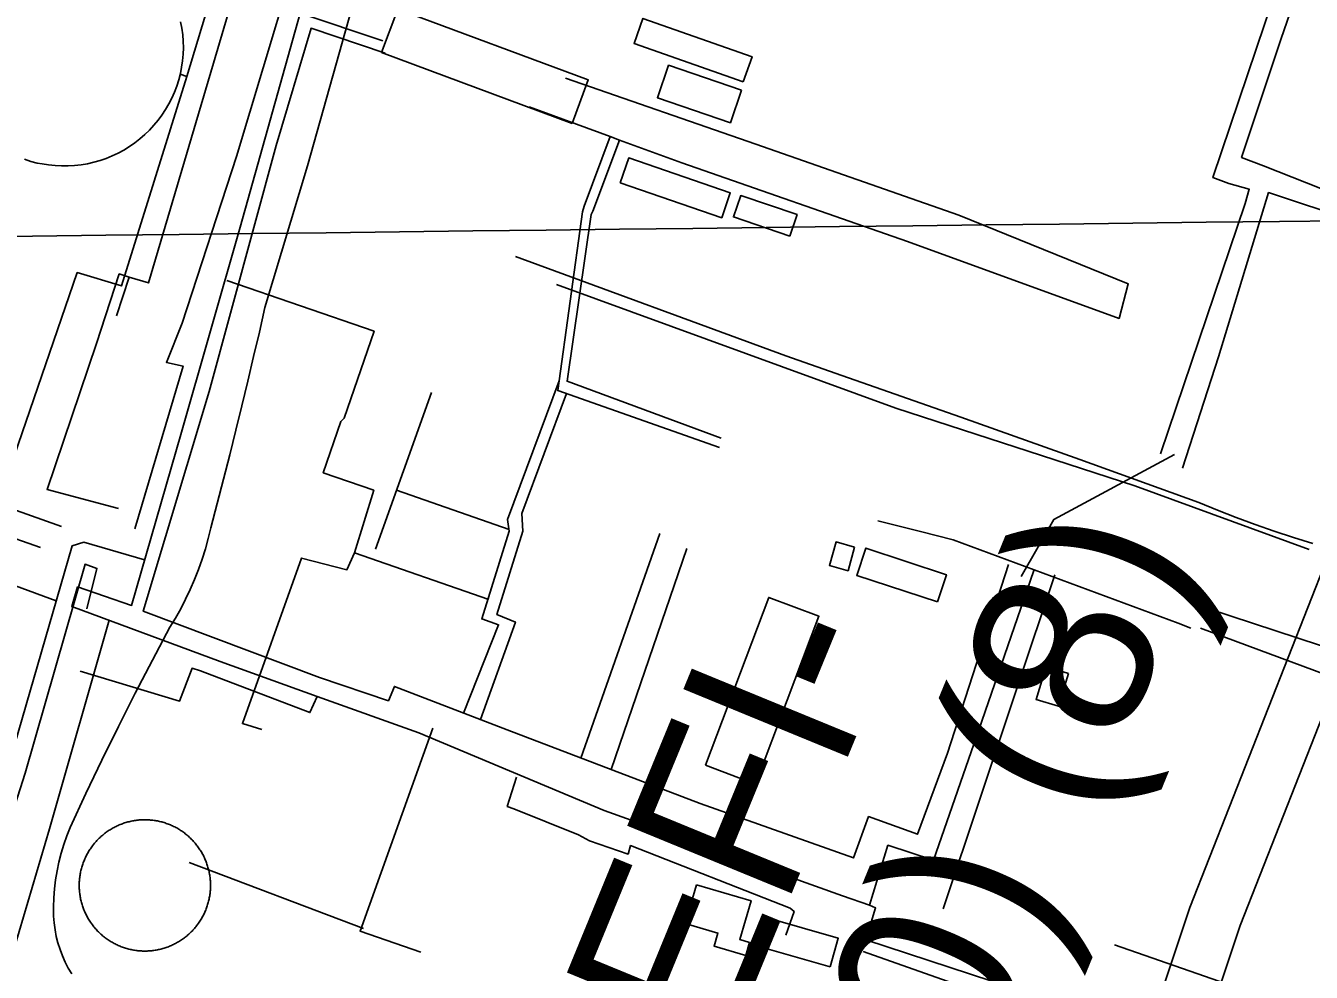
# Model space of a CAD drawing. Extents: x 3704301 to 3742427, y 506229 to 532009.
# Drawn here: x 3711228 to 3711950, y 523387 to 523919 of the extents above; entities that cross this region are included whole.
import ezdxf

# ---------------------------------------------------------------- set-up
doc = ezdxf.new("R2010")
doc.units = 0
for name, color, linetype in [('V-BLDG-OTLN', 7, 'Continuous'), ('V-CHAN-NAID', 7, 'Continuous'), ('V-DOMW-TANK', 7, 'Continuous'), ('V-GRID-MAJR', 7, 'Continuous'), ('V-RAIL-TRAK', 7, 'Continuous'), ('V-ROAD-CNTR', 7, 'Continuous'), ('V-UTIL-LINE', 7, 'Continuous')]:
    doc.layers.add(name, color=color, linetype=linetype)

msp = doc.modelspace()

# ---------------------------------------------------------------- linework, layer by layer
at = {"layer": 'V-BLDG-OTLN'}
for points in [[(3711534.811, 523863.836), (3711427.647, 523903.67100000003), (3711436.705, 523928.04000000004), (3711543.869, 523888.207)], [(3711630.974, 523887.177), (3711569.606, 523908.728), (3711574.5500000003, 523922.806), (3711635.914, 523901.255)], [(3711630.043, 523882.458), (3711623.79, 523864.188), (3711582.721, 523878.237), (3711588.974, 523896.509)], [(3711561.775, 523830.412), (3711566.596, 523844.408), (3711623.714, 523824.735), (3711618.893, 523810.739)], [(3711657.123, 523800.454), (3711625.4960000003, 523811.227), (3711629.596, 523823.271), (3711661.225, 523812.498)], [(3711693.623, 523625.549), (3711689.881, 523612.333), (3711679.412, 523615.299), (3711683.153, 523628.512)], [(3711740.127, 523594.784), (3711694.811, 523609.765), (3711699.869, 523625.061), (3711745.183, 523610.076)], [(3711609.696, 523502.968), (3711645.3170000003, 523597.387), (3711673.524, 523586.743), (3711637.903, 523492.326)], [(3711813.83, 523554.62), (3711808.214, 523536.211), (3711795.611, 523540.055), (3711801.227, 523558.46400000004)], [(3711604.696, 523435.732), (3711635.376, 523426.844), (3711629.043, 523404.987), (3711634.497, 523403.41000000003), (3711632.394, 523396.15), (3711614.578, 523401.311), (3711616.716, 523408.69), (3711598.399, 523413.99700000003)], [(3711679.801, 523389.689), (3711639.2090000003, 523401.38300000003), (3711643.842, 523417.462), (3711684.435, 523405.768)]]:
    msp.add_lwpolyline(points, close=True, dxfattribs=at)
at = {"layer": 'V-DOMW-TANK'}
for points in [[(3711314.669, 523920.86), (3711315.343, 523917.26), (3711315.8200000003, 523913.629), (3711316.098, 523909.97500000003), (3711316.176, 523906.313), (3711316.0530000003, 523902.653), (3711315.73, 523899.004), (3711315.208, 523895.379)], [(3711315.208, 523895.379), (3711314.487, 523891.787), (3711313.571, 523888.24), (3711312.461, 523884.75), (3711311.165, 523881.32300000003), (3711309.68, 523877.97500000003), (3711308.015, 523874.713), (3711306.176, 523871.544), (3711304.161, 523868.485), (3711301.988, 523865.54000000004), (3711299.653, 523862.715), (3711297.169, 523860.02400000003), (3711294.539, 523857.472), (3711291.774, 523855.072), (3711288.883, 523852.821)], [(3711288.883, 523852.821), (3711285.87, 523850.735), (3711282.753, 523848.818), (3711279.531, 523847.07300000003), (3711276.222, 523845.506), (3711272.826, 523844.124), (3711269.363, 523842.93), (3711265.841, 523841.92600000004), (3711262.269, 523841.117), (3711258.654, 523840.507), (3711255.019, 523840.093), (3711251.359, 523839.88), (3711247.697, 523839.868), (3711244.04, 523840.054), (3711240.396, 523840.441), (3711236.781, 523841.02900000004), (3711233.943, 523841.494), (3711230.343, 523842.463), (3711226.804, 523843.63)], [(3711257.8370000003, 523439.341), (3711257.909, 523439.982), (3711257.9930000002, 523440.621), (3711258.091, 523441.257), (3711258.1950000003, 523441.89400000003), (3711258.3140000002, 523442.527), (3711258.441, 523443.158), (3711258.582, 523443.787), (3711258.7320000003, 523444.413), (3711258.896, 523445.036), (3711259.066, 523445.657), (3711259.25, 523446.275), (3711259.443, 523446.889), (3711259.647, 523447.5), (3711259.862, 523448.106), (3711260.09, 523448.71), (3711260.327, 523449.31), (3711260.571, 523449.90400000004), (3711260.829, 523450.494), (3711261.095, 523451.082), (3711261.3740000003, 523451.661), (3711261.661, 523452.239), (3711261.96, 523452.81), (3711262.267, 523453.375), (3711262.5840000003, 523453.93700000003), (3711262.912, 523454.49), (3711263.25, 523455.04000000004), (3711263.594, 523455.583), (3711263.95, 523456.12), (3711264.315, 523456.65), (3711264.69, 523457.177), (3711265.073, 523457.693), (3711265.466, 523458.205), (3711265.865, 523458.708), (3711266.2770000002, 523459.204), (3711266.6950000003, 523459.694), (3711267.123, 523460.177), (3711267.557, 523460.652), (3711268.001, 523461.119), (3711268.452, 523461.57800000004), (3711268.913, 523462.028), (3711269.38, 523462.473), (3711269.855, 523462.907), (3711270.336, 523463.335), (3711270.827, 523463.753), (3711271.323, 523464.162), (3711271.829, 523464.56200000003), (3711272.339, 523464.955), (3711272.8570000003, 523465.338), (3711273.381, 523465.711), (3711273.914, 523466.075), (3711274.45, 523466.431), (3711274.9930000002, 523466.776), (3711275.544, 523467.113), (3711276.099, 523467.439), (3711276.6580000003, 523467.757), (3711277.225, 523468.064), (3711277.7970000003, 523468.36100000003), (3711278.372, 523468.64900000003), (3711278.954, 523468.92600000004), (3711279.542, 523469.194), (3711280.132, 523469.44800000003), (3711280.727, 523469.696), (3711281.325, 523469.931), (3711281.93, 523470.157), (3711282.538, 523470.37200000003), (3711283.148, 523470.575), (3711283.7630000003, 523470.76900000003), (3711284.379, 523470.95300000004), (3711285.002, 523471.123), (3711285.6240000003, 523471.28500000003), (3711286.251, 523471.435), (3711286.88, 523471.574), (3711287.5100000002, 523471.70300000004), (3711288.145, 523471.82), (3711288.7800000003, 523471.92600000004), (3711289.417, 523472.02), (3711290.058, 523472.104), (3711290.6950000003, 523472.17600000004), (3711291.336, 523472.238), (3711291.9790000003, 523472.289), (3711292.62, 523472.32800000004), (3711293.265, 523472.356), (3711293.9080000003, 523472.373), (3711294.554, 523472.37700000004), (3711295.197, 523472.371), (3711295.844, 523472.352), (3711296.485, 523472.326), (3711297.128, 523472.287), (3711297.771, 523472.235), (3711298.412, 523472.17600000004), (3711299.051, 523472.10000000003), (3711299.688, 523472.016), (3711300.327, 523471.92), (3711300.9620000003, 523471.814), (3711301.595, 523471.699), (3711302.227, 523471.568), (3711302.856, 523471.431), (3711303.481, 523471.277), (3711304.105, 523471.117), (3711304.7260000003, 523470.943)], [(3711304.7260000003, 523470.943), (3711305.342, 523470.761), (3711305.957, 523470.566), (3711306.569, 523470.362), (3711307.1750000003, 523470.14900000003), (3711307.7800000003, 523469.92100000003), (3711308.378, 523469.686), (3711308.973, 523469.438), (3711309.563, 523469.18200000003), (3711310.149, 523468.914), (3711310.731, 523468.637), (3711311.308, 523468.348), (3711311.878, 523468.05100000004), (3711312.4450000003, 523467.744), (3711313.006, 523467.427), (3711313.559, 523467.099), (3711314.11, 523466.761), (3711314.653, 523466.41500000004), (3711315.1890000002, 523466.063), (3711315.72, 523465.694), (3711316.244, 523465.321), (3711316.762, 523464.936), (3711317.272, 523464.545), (3711317.776, 523464.14400000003), (3711318.273, 523463.734), (3711318.7630000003, 523463.314), (3711319.2460000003, 523462.88800000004), (3711319.719, 523462.452), (3711320.186, 523462.01), (3711320.647, 523461.55700000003), (3711321.098, 523461.098), (3711321.54, 523460.632), (3711321.9760000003, 523460.158), (3711322.4020000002, 523459.673), (3711322.8200000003, 523459.184), (3711323.23, 523458.686), (3711323.631, 523458.18200000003), (3711324.024, 523457.67), (3711324.4050000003, 523457.152), (3711324.7800000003, 523456.628), (3711325.144, 523456.097), (3711325.4990000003, 523455.561), (3711325.845, 523455.016), (3711326.183, 523454.467), (3711326.508, 523453.912), (3711326.824, 523453.351), (3711327.133, 523452.786), (3711327.43, 523452.21400000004), (3711327.717, 523451.637), (3711327.995, 523451.055), (3711328.262, 523450.469), (3711328.518, 523449.87700000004), (3711328.765, 523449.284), (3711329.001, 523448.683), (3711329.2260000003, 523448.081), (3711329.4390000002, 523447.473), (3711329.644, 523446.863), (3711329.836, 523446.248), (3711330.021, 523445.63), (3711330.193, 523445.009), (3711330.353, 523444.385), (3711330.504, 523443.76), (3711330.6410000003, 523443.131), (3711330.77, 523442.499), (3711330.887, 523441.86600000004), (3711330.994, 523441.231), (3711331.092, 523440.596), (3711331.174, 523439.955), (3711331.245, 523439.314), (3711331.307, 523438.673), (3711331.36, 523438.032), (3711331.397, 523437.389), (3711331.424, 523436.744), (3711331.44, 523436.101), (3711331.446, 523435.455), (3711331.44, 523434.81200000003), (3711331.424, 523434.169), (3711331.395, 523433.52400000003), (3711331.356, 523432.881), (3711331.305, 523432.24), (3711331.2430000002, 523431.599), (3711331.17, 523430.958), (3711331.086, 523430.321), (3711330.989, 523429.68200000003), (3711330.883, 523429.047), (3711330.7660000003, 523428.414), (3711330.637, 523427.784), (3711330.498, 523427.155), (3711330.346, 523426.528), (3711330.185, 523425.906), (3711330.0130000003, 523425.28500000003), (3711329.83, 523424.667), (3711329.636, 523424.052), (3711329.431, 523423.44200000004), (3711329.216, 523422.83400000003), (3711328.991, 523422.232), (3711328.753, 523421.631), (3711328.507, 523421.038), (3711328.2490000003, 523420.446), (3711327.983, 523419.86), (3711327.704, 523419.278)], [(3711272.8340000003, 523405.62), (3711272.316, 523406.001), (3711271.808, 523406.396), (3711271.3030000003, 523406.798), (3711270.805, 523407.207), (3711270.3170000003, 523407.625), (3711269.8340000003, 523408.053), (3711269.359, 523408.487), (3711268.892, 523408.93200000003), (3711268.431, 523409.384), (3711267.981, 523409.843), (3711267.538, 523410.31), (3711267.102, 523410.78500000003), (3711266.676, 523411.26900000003), (3711266.258, 523411.76), (3711265.849, 523412.256), (3711265.447, 523412.76), (3711265.056, 523413.272), (3711264.673, 523413.79000000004), (3711264.298, 523414.314), (3711263.936, 523414.844), (3711263.58, 523415.381), (3711263.233, 523415.92600000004), (3711262.898, 523416.47500000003), (3711262.5700000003, 523417.03), (3711262.252, 523417.591), (3711261.9450000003, 523418.156), (3711261.648, 523418.727), (3711261.362, 523419.305), (3711261.085, 523419.887), (3711260.8170000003, 523420.472), (3711260.561, 523421.064), (3711260.315, 523421.66000000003), (3711260.08, 523422.25800000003), (3711259.8540000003, 523422.86), (3711259.6410000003, 523423.469), (3711259.434, 523424.079), (3711259.242, 523424.693), (3711259.058, 523425.31200000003), (3711258.886, 523425.93200000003), (3711258.7260000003, 523426.555), (3711258.574, 523427.18200000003), (3711258.435, 523427.81), (3711258.308, 523428.443), (3711258.191, 523429.076), (3711258.085, 523429.70900000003), (3711257.991, 523430.348), (3711257.907, 523430.987), (3711257.833, 523431.628), (3711257.771, 523432.26900000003), (3711257.722, 523432.91000000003), (3711257.681, 523433.553), (3711257.6550000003, 523434.196), (3711257.6380000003, 523434.841), (3711257.632, 523435.484), (3711257.6380000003, 523436.129), (3711257.6550000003, 523436.772), (3711257.683, 523437.41500000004), (3711257.722, 523438.058), (3711257.773, 523438.702), (3711257.8370000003, 523439.341)], [(3711327.704, 523419.278), (3711327.418, 523418.70300000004), (3711327.119, 523418.131), (3711326.812, 523417.566), (3711326.494, 523417.005), (3711326.166, 523416.45), (3711325.8310000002, 523415.901), (3711325.4820000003, 523415.358), (3711325.128, 523414.82), (3711324.764, 523414.289), (3711324.389, 523413.765), (3711324.006, 523413.251), (3711323.615, 523412.737), (3711323.213, 523412.233), (3711322.802, 523411.73600000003), (3711322.384, 523411.246), (3711321.958, 523410.765), (3711321.522, 523410.29000000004), (3711321.077, 523409.82300000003), (3711320.627, 523409.364), (3711320.166, 523408.911), (3711319.697, 523408.469), (3711319.224, 523408.03500000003), (3711318.742, 523407.607), (3711318.251, 523407.189), (3711317.755, 523406.77900000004), (3711317.2490000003, 523406.378), (3711316.74, 523405.987), (3711316.221, 523405.604), (3711315.697, 523405.231), (3711315.165, 523404.864), (3711314.628, 523404.51), (3711314.085, 523404.164), (3711313.536, 523403.82800000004), (3711312.981, 523403.501), (3711312.42, 523403.185), (3711311.853, 523402.878), (3711311.282, 523402.579), (3711310.7060000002, 523402.292), (3711310.1240000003, 523402.016), (3711309.539, 523401.749), (3711308.947, 523401.49100000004), (3711308.3510000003, 523401.246), (3711307.753, 523401.01), (3711307.149, 523400.783), (3711306.543, 523400.57), (3711305.93, 523400.365), (3711305.316, 523400.173), (3711304.697, 523399.99), (3711304.079, 523399.818), (3711303.454, 523399.656), (3711302.827, 523399.507), (3711302.199, 523399.368), (3711301.566, 523399.239), (3711300.935, 523399.12200000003), (3711300.298, 523399.015), (3711299.661, 523398.92100000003), (3711299.022, 523398.837), (3711298.383, 523398.76300000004), (3711297.742, 523398.702), (3711297.099, 523398.653), (3711296.4560000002, 523398.614), (3711295.811, 523398.585), (3711295.17, 523398.569), (3711294.525, 523398.563), (3711293.882, 523398.569), (3711293.237, 523398.587), (3711292.594, 523398.61600000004), (3711291.951, 523398.655), (3711291.307, 523398.706), (3711290.666, 523398.768), (3711290.025, 523398.841), (3711289.3880000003, 523398.925), (3711288.752, 523399.01900000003), (3711288.117, 523399.126), (3711287.484, 523399.245), (3711286.853, 523399.374), (3711286.222, 523399.51300000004), (3711285.598, 523399.663), (3711284.973, 523399.824), (3711284.352, 523399.996), (3711283.734, 523400.181), (3711283.122, 523400.375), (3711282.509, 523400.58), (3711281.903, 523400.795), (3711281.299, 523401.02), (3711280.701, 523401.256), (3711280.105, 523401.504), (3711279.515, 523401.76), (3711278.929, 523402.028), (3711278.348, 523402.30700000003), (3711277.772, 523402.593), (3711277.201, 523402.89), (3711276.634, 523403.197), (3711276.074, 523403.515), (3711275.519, 523403.843), (3711274.971, 523404.178), (3711274.426, 523404.527), (3711273.889, 523404.881), (3711273.359, 523405.245), (3711272.8340000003, 523405.62)]]:
    msp.add_lwpolyline(points, dxfattribs=at)
at = {"layer": 'V-GRID-MAJR'}
msp.add_spline([(3708427.129, 523767.243), (3713705.816, 523829.819), (3718984.494, 523893.163), (3724263.162, 523957.275), (3729541.821, 524022.155), (3734820.471, 524087.803), (3740099.111, 524154.218), (3740099.112, 524154.218)], degree=3, dxfattribs=at)
at = {"layer": 'V-RAIL-TRAK'}
msp.add_lwpolyline([(3711502.89, 523789.006), (3711654.946, 523733.161), (3711686.412, 523722.124), (3711753.387, 523698.609), (3711820.269, 523674.826), (3711887.056, 523650.776), (3711897.5500000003, 523646.397), (3711908.128, 523642.226), (3711918.788, 523638.265), (3711929.524, 523634.515), (3711940.3310000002, 523630.978), (3711951.2060000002, 523627.656)], dxfattribs=at)
at = {"layer": 'V-ROAD-CNTR'}
for points in [[(3712162.972944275, 524204.6291464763), (3712109.5567419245, 524055.835862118), (3711992.6489757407, 523704.1365655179), (3711882.0681969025, 523423.117127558), (3711819.08932286, 523234.320505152), (3711748.671711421, 522908.8376408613)], [(3712184.217640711, 524175.019138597), (3712137.912685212, 524046.03388172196), (3712020.8609193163, 523693.90458598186), (3711910.276140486, 523412.87114804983), (3711848.065264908, 523226.37852103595), (3711778.9936741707, 522907.11398286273)], [(3711253.454, 523385.724), (3711251.511, 523389.011), (3711249.756, 523392.406), (3711248.199, 523395.896), (3711246.845, 523399.47000000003), (3711245.701, 523403.118), (3711244.765, 523406.824), (3711244.042, 523410.57800000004), (3711243.538, 523414.369), (3711243.2490000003, 523418.183), (3711243.196, 523423.292), (3711243.364, 523428.4), (3711243.7490000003, 523433.498), (3711244.353, 523438.575), (3711245.174, 523443.623), (3711246.21, 523448.628), (3711247.4620000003, 523453.586), (3711248.9220000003, 523458.487), (3711250.591, 523463.321), (3711252.467, 523468.076), (3711261.345, 523487.061), (3711270.414, 523505.95), (3711279.6750000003, 523524.744), (3711289.1240000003, 523543.44200000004), (3711298.764, 523562.042), (3711308.593, 523580.54000000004), (3711311.7260000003, 523585.717), (3711314.685, 523591.003), (3711317.464, 523596.395), (3711320.061, 523601.882), (3711322.472, 523607.457), (3711324.694, 523613.113), (3711326.724, 523618.844), (3711328.559, 523624.639), (3711330.1950000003, 523630.493), (3711331.631, 523636.395), (3711335.2290000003, 523650.088), (3711338.774, 523663.80700000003), (3711342.2660000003, 523677.552), (3711345.704, 523691.316), (3711349.088, 523705.099), (3711352.418, 523718.901), (3711355.6920000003, 523732.712), (3711358.912, 523746.536), (3711362.072, 523760.367), (3711386.001, 523839.87), (3711421.636, 523966.688)]]:
    msp.add_lwpolyline(points, dxfattribs=at)
at = {"layer": 'V-UTIL-LINE'}
for p, q in [((3711318.126, 523890.245), (3711314.409, 523891.482)), ((3711455.69, 523712.495), (3711424.216, 523624.461)), ((3711247.6520000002, 523637.265), (3711091.343, 523692.738)), ((3711235.848, 523625.405), (3711088.541, 523676.63800000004)), ((3711499.288, 523635.572), (3711436.0500000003, 523657.559)), ((3711584.153, 523633.337), (3711539.646, 523507.07800000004)), ((3711599.316, 523624.854), (3711556.759, 523500.549)), ((3711806.164, 523610.06), (3711743.42, 523422.217)), ((3711417.444, 523411.17), (3711319.465, 523448.294))]:
    msp.add_line(p, q, dxfattribs=at)
for points in [[(3711244.654, 523595.494), (3711198.7600000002, 523612.282), (3711256.532, 523779.958), (3711281.3710000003, 523772.454), (3711318.126, 523890.245), (3711397.775, 524153.374), (3711431.315, 524263.392)], [(3711865.636, 523678.023), (3711913.1010000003, 523818.696), (3711915.448, 523826.746), (3711904.0810000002, 523830.031), (3711895.08, 523833.325), (3711924.217, 523920.00200000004), (3711955.701, 524013.309), (3711925.3910000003, 524022.701), (3711938.561, 524056.335), (3711935.248, 524057.273), (3711862.294, 524086.914), (3711861.346, 524087.858), (3711846.77, 524047.597), (3711942.451, 524013.749)], [(3711357.968, 524014.24700000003), (3711356.9050000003, 524011.64400000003), (3711366.025, 524009.532), (3711335.509, 523905.816), (3711296.544, 523774.156), (3711285.651, 523777.443), (3711278.6040000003, 523755.65400000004)], [(3712138.065, 523947.961), (3712029.122, 523986.982), (3711966.6010000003, 524007.656), (3711933.231, 523911.03), (3711911.145, 523844.722), (3711923.4620000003, 523840.017), (3711996.886, 523810.85000000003), (3712073.146, 523784.531), (3712079.775, 523782.18), (3712152.721, 523756.324), (3712148.961, 523745.43), (3712076.4820000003, 523774.598), (3712070.7970000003, 523776.951), (3711926.3370000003, 523824.881), (3711898.163, 523732.526), (3711877.961, 523670.007)], [(3711395.377, 524005.81700000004), (3711391.61, 523996.816), (3711346.0670000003, 523845.262), (3711315.529, 523751.484)], [(3711428.259, 523910.297), (3711381.843, 523925.804), (3711348.055, 523805.515), (3711314.7320000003, 523689.01), (3711287.039, 523592.873), (3711256.725, 523603.211), (3711253.438, 523592.32), (3711336.808, 523561.283), (3711391.467, 523541.745), (3711448.594, 523521.324), (3711552.815, 523477.558), (3711686.862, 523429.606), (3711702.02, 523424.435), (3711712.352, 523458.061), (3711737.927, 523449.60500000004), (3711765.19, 523527.759), (3711794.329, 523612.542)], [(3711780.1240000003, 523615.821), (3711745.83, 523509.728), (3711728.9020000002, 523464.254), (3711701.4280000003, 523474.128), (3711692.965, 523450.918), (3711606.759, 523481.474), (3711498.282, 523522.86), (3711434.807, 523547.319), (3711431.511, 523539.267), (3711392.673, 523552.425), (3711293.673, 523589.576), (3711330.764, 523713.18700000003), (3711368.296, 523851.47000000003), (3711388.014, 523917.30100000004), (3711429.697, 523903.2)], [(3711531.007, 523889.245), (3711638.054, 523852.113), (3711752.2060000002, 523812.158), (3711847.423, 523773.57800000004), (3711842.264, 523754.163), (3711723.372, 523797.419), (3711596.433, 523841.603), (3711561.441, 523854.46), (3711556.0870000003, 523856.428), (3711510.6950000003, 523873.107)], [(3711556.0870000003, 523856.428), (3711541.591, 523817.336), (3711540.653, 523814.02), (3711526.694, 523713.65400000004), (3711617.6380000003, 523681.691)], [(3711561.441, 523854.46), (3711546.3310000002, 523814.505), (3711545.3880000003, 523812.61100000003), (3711531.8880000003, 523718.87200000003), (3711618.572, 523686.89900000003)], [(3711285.651, 523777.443), (3711280.16, 523779.153), (3711267.282, 523740.009), (3711239.557, 523658.071), (3711279.81, 523647.28)], [(3711340.627, 523775.585), (3711423.451, 523746.938), (3711406.544, 523698.189)], [(3711526.006, 523773.191), (3711716.747, 523703.659), (3711851.153, 523660.00200000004), (3711949.125, 523624.297)], [(3711315.529, 523751.484), (3711306.62, 523729.489), (3711316.06, 523727.349), (3711288.829, 523635.944)], [(3711473.745, 523532.316), (3711493.4080000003, 523582.006), (3711483.934, 523585.297), (3711499.435, 523634.554), (3711498.473, 523641.177), (3711527.45, 523719.091)], [(3711531.648, 523711.913), (3711506.509, 523644.509), (3711507.007, 523634.572), (3711492.448, 523587.683), (3711502.87, 523583.45), (3711483.258, 523528.65)], [(3711406.544, 523698.189), (3711404.656, 523696.295), (3711394.795, 523667.424), (3711423.1920000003, 523657.561), (3711412.359, 523622.32300000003)], [(3711873.4390000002, 523677.656), (3711805.6180000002, 523641.183), (3711787.302, 523609.071)], [(3712410.062, 523605.495), (3712287.858, 523648.26900000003), (3712265.775, 523581.95900000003), (3712254.4390000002, 523572.469), (3712244.688, 523493.41000000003), (3712242.364, 523475.893), (3712131.54, 523509.704), (3712040.1240000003, 523541.667), (3712029.702, 523545.9), (3711892.819, 523591.007)], [(3711706.5870000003, 523640.47500000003), (3711730.653, 523634.402), (3711749.056, 523629.731), (3711875.5530000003, 523582.873), (3711882.633, 523580.061)], [(3711294.418, 523618.493), (3711260.262, 523628.449), (3711253.583, 523626.272), (3711186.528, 523395.177), (3711189.096, 523389.484), (3711245.936, 523372.326), (3711247.716, 523367.417), (3711241.684, 523342.245), (3711238.346, 523340.664), (3711180.523, 523357.822), (3711174.436, 523355.25200000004), (3711108.968, 523128.194)], [(3711274.409, 523584.51300000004), (3711240.9590000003, 523467.349), (3711206.686, 523351.789), (3711171.958, 523229.132), (3711140.036, 523121.151), (3711136.735, 523115.93700000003), (3711103.786, 523040.609), (3711062.808, 522958.16500000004), (3711045.279, 522966.166), (3711098.019, 523077.037), (3711101.99, 523084.719), (3711116.392, 523112.576), (3711122.04, 523125.368), (3711115.88, 523128.66500000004), (3711151.095, 523245.647), (3711186.29, 523370.67100000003), (3711227.16, 523498.55), (3711260.954, 523616.001), (3711267.585, 523613.65), (3711261.9620000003, 523590.919)], [(3711487.877, 523596.094), (3711412.359, 523622.32300000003), (3711408.1380000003, 523612.882), (3711382.656, 523619.423), (3711349.395, 523526.44), (3711360.2490000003, 523523.16500000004)], [(3711888.113, 523580.112), (3711965.325, 523551.428), (3712067.162, 523515.229), (3712221.5700000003, 523463.065), (3712240.992, 523456.48600000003), (3712233.1010000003, 523391.157), (3712222.937, 523287.961), (3712221.9960000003, 523285.12), (3712220.145, 523267.603), (3712332.806, 523257.935), (3712332.799, 523259.827), (3712452.089, 523248.756), (3712472.0270000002, 523247.494)], [(3711258.2060000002, 523555.968), (3711314.046, 523539.076), (3711321.098, 523557.537), (3711325.829, 523556.13), (3711387.361, 523532.631), (3711391.467, 523541.745)], [(3711456.423, 523523.81200000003), (3711415.556, 523409.749), (3711449.63, 523398.00800000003)], [(3711503.413, 523496.351), (3711498.264, 523479.83400000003), (3711502.04, 523478.429), (3711538.386, 523463.89400000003), (3711544.524, 523460.609), (3711566.235, 523453.115), (3711567.64, 523457.836), (3711657.324, 523422.68), (3711659.687, 523420.8), (3711655.002, 523407.58400000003)], [(3711702.02, 523424.435), (3711705.4250000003, 523422.795), (3711699.81, 523404.862), (3711699.81, 523404.862), (3711829.596, 523362.25800000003), (3711843.7290000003, 523368.893), (3711947.0870000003, 523333.772), (3711947.0870000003, 523333.772), (3711926.488, 523271.003), (3711957.168, 523259.75800000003), (3711956.234, 523256.454), (3712000.198, 523211.288), (3712069.7770000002, 523213.293)], [(3711839.793, 523402.048), (3711970.523, 523356.454), (3712000.362, 523346.587), (3711998.953, 523342.325), (3712084.438, 523313.282)], [(3711698.411, 523398.256), (3711831.037, 523351.416), (3711846.111, 523358.053), (3711942.389, 523326.215), (3711940.503, 523326.68200000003), (3711923.185, 523271.466)]]:
    msp.add_lwpolyline(points, dxfattribs=at)

# ---------------------------------------------------------------- texts
at = {"layer": 'V-CHAN-NAID'}
for s, p in [('NING NO. 2 (89.0) (8)', (3711391.082694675, 522412.3570016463)), ('CHALMETTE REFI-', (3711261.5868179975, 522465.5624382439))]:
    msp.add_text(s, height=100.00000199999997, rotation=67.66391226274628, dxfattribs=at).set_placement(p)

doc.saveas('drawing.dxf')
